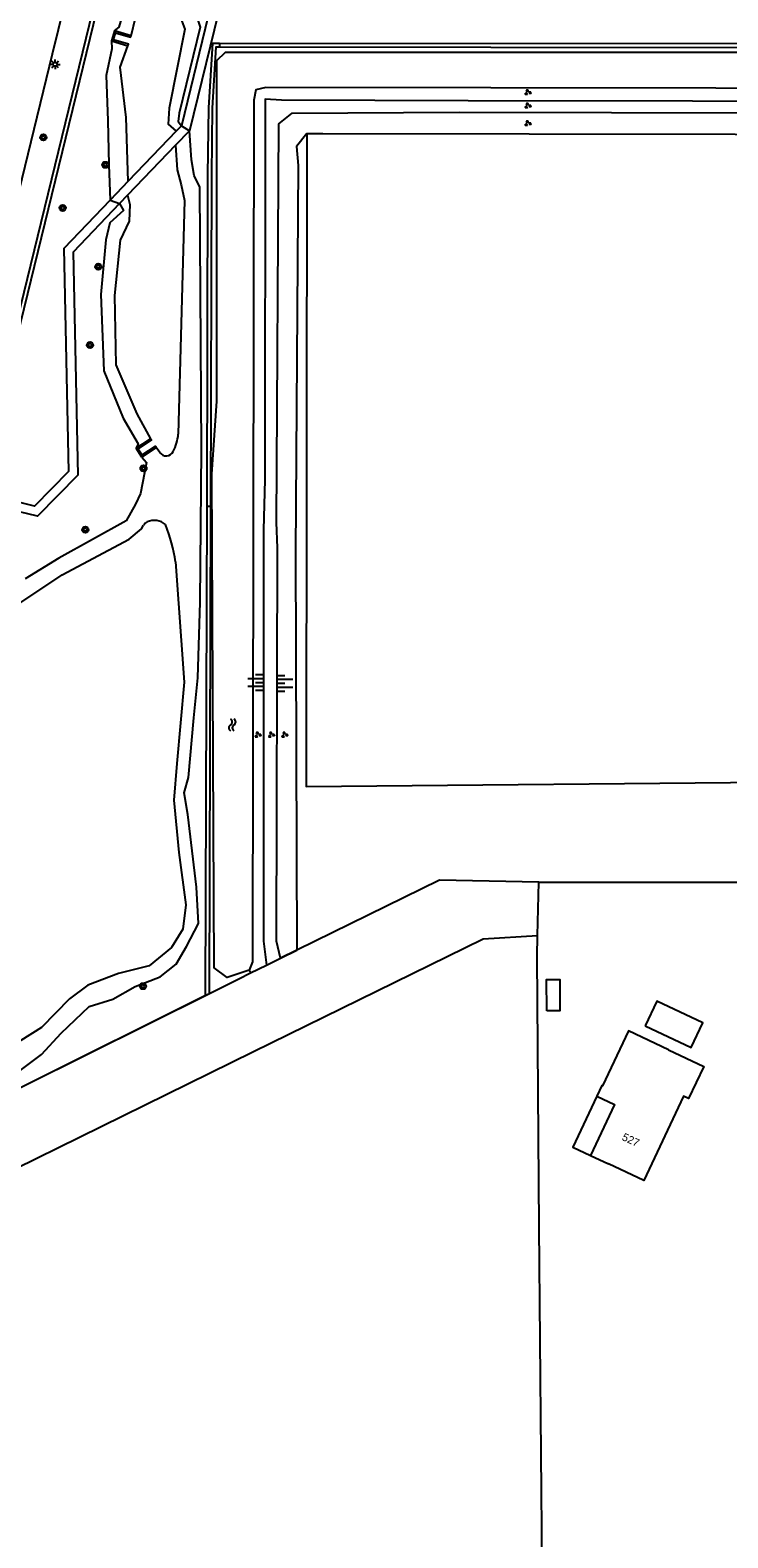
# Model space of a CAD drawing. Extents: x 125000 to 129004, y 397500 to 399008.
# Drawn here: x 126817.1 to 126906.2, y 397812.6 to 398005.2 of the extents above; entities that cross this region are included whole.
import ezdxf

# ---------------------------------------------------------------- set-up
doc = ezdxf.new("R2010")
doc.units = 0
for name, color, linetype in [('gg-afsc-draadraster', 7, 'Continuous'), ('gg-afsc-faunaraster', 7, 'Continuous'), ('gg-afsc-hekwerk', 7, 'Continuous'), ('gg-afsc-lijn draadraster', 7, 'Continuous'), ('gg-anno-huisnummerreeks BGT', 7, 'Continuous'), ('gg-bbg-gedigitaliseerde bijgebouw', 7, 'Continuous'), ('gg-bbg-hoofdgebouw', 7, 'Continuous'), ('gg-bbg-luifel en loopbrug', 7, 'Continuous'), ('gg-knt-BGT kruinlijn', 7, 'Continuous'), ('gg-knt-bovenkant onderkant talud', 7, 'Continuous'), ('gg-knt-bronhoudergrens', 7, 'Continuous'), ('gg-knt-verharding', 7, 'Continuous'), ('gg-kntw-bovenkant insteek waterloop', 7, 'Continuous'), ('gg-kwrk-kunstwerk niveau 01', 7, 'Continuous'), ('gg-kwrk-uitstroombak niveau min 01', 7, 'Continuous'), ('gt-grn-groengrens', 7, 'Continuous'), ('gt-grn-vlakafsluiter', 7, 'Continuous'), ('gt-symb-boom', 7, 'Continuous'), ('gt-symb-groenvak', 7, 'Continuous'), ('gt-symb-lichtmast', 7, 'Continuous'), ('gt-symb-talud symbool', 7, 'Continuous'), ('gt-symb-watersymbool', 7, 'Continuous'), ('gx-grn-maaiveld', 7, 'Continuous')]:
    doc.layers.add(name, color=color, linetype=linetype)

# ---------------------------------------------------------------- blocks, each defined once
blk = doc.blocks.new('gt0-BOOM')
at = {"layer": 'gt-symb-boom'}
for radius in [0.4, 0.2]:
    blk.add_circle((0, 0), radius, dxfattribs=at)
blk = doc.blocks.new('gt0-LMAST')
at = {"layer": 'gt-symb-lichtmast'}
for p, q in [((-0.18, 0.17), (-0.45, 0.44)), ((-0.01, 0.25), (-0.01, 0.62)), ((0.17, 0.17), (0.44, 0.44)), ((-0.26, 0), (-0.63, 0)), ((-0.18, -0.18), (-0.45, -0.45)), ((-0.01, -0.25), (-0.01, -0.63)), ((0.44, -0.45), (0.17, -0.18)), ((0.24, 0), (0.62, 0))]:
    blk.add_line(p, q, dxfattribs=at)
blk.add_circle((-0.01, 0), 0.25, dxfattribs=at)
blk = doc.blocks.new('gt0-WA')
at = {"layer": 'gt-symb-watersymbool'}
for centre, start, end in [((-0.32, 0.02), 28.0725, 151.9275), ((0.43, 0.42), 208.0725, 331.9275), ((-0.32, -0.43), 28.0725, 151.9275), ((0.43, -0.03), 208.0725, 331.9275)]:
    blk.add_arc(centre, 0.425, start, end, dxfattribs=at)
blk = doc.blocks.new('gt0-GRVAK')
at = {"layer": 'gt-symb-groenvak'}
for p, q in [((-0.11, 0.19), (-0.23, 0.24)), ((-0.18, 0.15), (0.09, 0.15)), ((-0.09, 0.21), (-0.16, 0.32)), ((-0.05, 0.21), (-0.05, 0.39)), ((0, 0.21), (0.06, 0.32)), ((0.01, 0.19), (0.13, 0.24)), ((0.26, -0.05), (0.2, 0.06)), ((0.3, -0.05), (0.3, 0.13)), ((0.35, -0.05), (0.41, 0.06)), ((-0.24, -0.23), (-0.36, -0.18)), ((-0.32, -0.26), (-0.05, -0.26)), ((-0.23, -0.21), (-0.29, -0.09)), ((-0.18, -0.2), (-0.18, -0.02)), ((-0.14, -0.21), (-0.07, -0.09)), ((-0.12, -0.23), (0, -0.18)), ((0.24, -0.07), (0.12, -0.02)), ((0.17, -0.11), (0.44, -0.11)), ((0.37, -0.07), (0.49, -0.02))]:
    blk.add_line(p, q, dxfattribs=at)
blk = doc.blocks.new('gt0-TALUD_1')
at = {"layer": 'gt-symb-talud symbool'}
for p, q in [((-1, -1), (-1, 0)), ((-0.5, -2), (-0.5, 0)), ((0, -1), (0, 0)), ((0.5, -2), (0.5, 0)), ((1, -1), (1, 0))]:
    blk.add_line(p, q, dxfattribs=at)

msp = doc.modelspace()

# ---------------------------------------------------------------- linework, layer by layer
at = {"layer": 'gg-afsc-draadraster'}
for points in [[(126779.92, 397832.09), (126782.29, 397845.3), (126787.87, 397846.21), (126793.09, 397848.92), (126845.55, 397874.7), (126874.94, 397889.15), (126881.91, 397889.56)], [(126879.72, 397775.71), (126882.6, 397794.46), (126882.11, 397852.36), (126881.86, 397886.88)]]:
    msp.add_lwpolyline(points, dxfattribs=at)
at = {"layer": 'gg-afsc-faunaraster'}
for p, q in [((126826.22, 398010.33), (126810.54, 397946.12)), ((126841.28, 398003.03), (126912.32, 398002.97)), ((126840.01, 397882.17), (126840.18, 397944.37))]:
    msp.add_line(p, q, dxfattribs=at)
msp.add_lwpolyline([(126840.18, 397944.37), (126840.29, 397986.69), (126840.4, 397995.22), (126840.87, 398003.03), (126841.28, 398003.03)], dxfattribs=at)
at = {"layer": 'gg-afsc-hekwerk'}
for p, q in [((126849.08, 397886.65), (126851.16, 397887.67)), ((126851.16, 397887.67), (126849.08, 397886.65)), ((126845.26, 397884.77), (126847.29, 397885.77)), ((126845.26, 397884.77), (126847.29, 397885.77)), ((126847.29, 397885.77), (126849.08, 397886.65)), ((126847.29, 397885.77), (126849.08, 397886.65)), ((126839.51, 397881.92), (126840.01, 397882.17))]:
    msp.add_line(p, q, dxfattribs=at)
for points in [[(126840.01, 397882.17), (126843.75, 397884.03), (126845.26, 397884.77)], [(126840.01, 397882.17), (126843.75, 397884.03), (126845.26, 397884.77)], [(126788.57, 397856.74), (126816.53, 397870.47), (126840.01, 397882.17)], [(126788.57, 397856.74), (126816.53, 397870.47), (126839.51, 397881.92)]]:
    msp.add_lwpolyline(points, dxfattribs=at)
at = {"layer": 'gg-afsc-lijn draadraster'}
for points in [[(126852.45, 397992), (126852.36, 397908.6), (126915.59, 397909.2), (126917.68, 397897.79)], [(126779.92, 397832.09), (126782.29, 397845.3), (126787.87, 397846.21), (126793.09, 397848.92), (126845.55, 397874.7), (126874.94, 397889.15), (126881.91, 397889.56)], [(126879.72, 397775.71), (126882.6, 397794.46), (126882.11, 397852.36), (126881.86, 397886.88)]]:
    msp.add_lwpolyline(points, dxfattribs=at)
at = {"layer": 'gg-bbg-gedigitaliseerde bijgebouw'}
for points in [[(126883.07, 397879.92), (126883.04, 397883.92), (126884.74, 397883.93), (126884.77, 397879.93), (126883.07, 397879.92)], [(126895.65, 397878.03), (126901.53, 397875.25), (126903.02, 397878.42), (126897.14, 397881.19), (126895.65, 397878.03)]]:
    msp.add_lwpolyline(points, dxfattribs=at)
at = {"layer": 'gg-bbg-hoofdgebouw'}
msp.add_line((126888.66, 397861.46), (126890.95, 397860.38), dxfattribs=at)
for points in [[(126898.63, 397874.96), (126893.51, 397877.38), (126890.2, 397870.36), (126890.1, 397870.41), (126889.46, 397869.04)], [(126898.63, 397874.96), (126903.15, 397872.83), (126901.2, 397868.73), (126900.55, 397869.04), (126895.48, 397858.25), (126890.95, 397860.38)], [(126889.46, 397869.04), (126891.72, 397867.97), (126888.66, 397861.46)]]:
    msp.add_lwpolyline(points, dxfattribs=at)
at = {"layer": 'gg-bbg-luifel en loopbrug'}
msp.add_lwpolyline([(126889.46, 397869.04), (126886.39, 397862.52), (126888.66, 397861.46)], dxfattribs=at)
at = {"layer": 'gg-knt-BGT kruinlijn'}
for points in [[(126827.87, 398005.1), (126828.45, 398005.55), (126829.63, 398009.47)], [(126838.23, 398007.36), (126838.79, 398005.56), (126836.12, 397994.58), (126835.99, 397993.53), (126836.41, 397992.94)], [(126827.48, 398003.81), (126827.55, 398002.8), (126826.82, 397999.4), (126827.01, 397993.62), (126827.15, 397987.99), (126827.31, 397983.47)], [(126849.08, 397886.65), (126848.54, 397888.82), (126848.69, 397939.06), (126848.58, 397942.29), (126848.85, 397993.2), (126850.57, 397994.57), (126871.89, 397994.7), (126930.26, 397994.56), (126988.95, 397994.4), (126992.93, 397994.4), (126992.51, 397995.94), (126990.05, 397995.85), (126930.35, 397996.07), (126873.02, 397996.17), (126849.18, 397996.23), (126847.11, 397996.35), (126847.12, 397994.17), (126847.08, 397947.75), (126846.89, 397941.35), (126846.89, 397888.85), (126847.29, 397885.77)], [(126815.3, 397871.92), (126818.54, 397874.38), (126821.04, 397877.07), (126824.64, 397880.49), (126827.67, 397881.43), (126830.51, 397883.04), (126833.69, 397884.26), (126835.74, 397885.91), (126837.07, 397888.15), (126838.59, 397891.08), (126838.33, 397895.71), (126837.24, 397905), (126836.75, 397907.76), (126837.33, 397909.75), (126838.01, 397917.34), (126838.5, 397922.47), (126838.79, 397932.12), (126839, 397951.64), (126838.75, 397985.12), (126838.03, 397986.62), (126837.71, 397988.6), (126837.45, 397992.34)], [(126828.51, 397983.05), (126829.02, 397982.16), (126827.27, 397980.59), (126826.76, 397978.41), (126826.12, 397971.41), (126826.49, 397961.67), (126828.96, 397955.62), (126830.9, 397952.34), (126830.64, 397951.8)], [(126831.35, 397950.65), (126831.96, 397949.95), (126831.18, 397946.01), (126830.57, 397944.63), (126829.34, 397942.53), (126820.74, 397937.76), (126816.47, 397935.1)]]:
    msp.add_lwpolyline(points, dxfattribs=at)
at = {"layer": 'gg-knt-bovenkant onderkant talud'}
for p, q in [((126829.98, 398004.47), (126831.09, 398009.11)), ((126836.83, 397983.44), (126836.02, 397953.57)), ((126833.64, 397951.24), (126833.21, 397951.89)), ((126835.66, 397937.27), (126836.78, 397921.92))]:
    msp.add_line(p, q, dxfattribs=at)
for points in [[(126836.64, 398007.75), (126836.48, 398006.31), (126836.86, 398005.29), (126834.85, 397995.22), (126834.74, 397993.19), (126835.75, 397992.26)], [(126829.6, 397985.91), (126829.38, 397994.01), (126828.59, 398000.46), (126829.59, 398003.18)], [(126852.45, 397992), (126851.13, 397990.33), (126851.32, 397987.91), (126850.97, 397938.5), (126851.16, 397887.67)], [(126852.45, 397992), (126854.49, 397991.97), (126986.14, 397991.77), (126992.31, 397992.85)], [(126835.65, 397990.48), (126835.89, 397987.34), (126836.4, 397985.44), (126836.83, 397983.44)], [(126829.53, 397984.1), (126829.81, 397982.9), (126829.75, 397980.79), (126828.6, 397978.36), (126827.88, 397971.29), (126828.03, 397962.45), (126830.71, 397956.2), (126832.48, 397952.99)], [(126815.91, 397932.09), (126821.18, 397935.63), (126829.73, 397940.18), (126831.31, 397941.5), (126831.59, 397941.97)], [(126836.78, 397921.92), (126835.82, 397911.51), (126835.43, 397906.83), (126836.08, 397900.15), (126836.97, 397893.46), (126836.58, 397890.35), (126835.14, 397888.04), (126832.3, 397885.67), (126828.37, 397884.69), (126824.48, 397883.21), (126822.11, 397881.46), (126818.55, 397877.81), (126811.4, 397873.32)]]:
    msp.add_lwpolyline(points, dxfattribs=at)
for centre, radius, start, end in [((126829.16, 397954.38), 6.91, 334.0288, 353.2341), ((126834.47, 397951.8), 1, 213.4554, 334.0016), ((126832.45, 397941.45), 1, 113.1844, 148.5494), ((126832.96, 397940.27), 2.29, 50.9143, 113.29), ((126812.66, 397933.77), 23.26, 8.64, 20.8329)]:
    msp.add_arc(centre, radius, start, end, dxfattribs=at)
at = {"layer": 'gg-knt-bronhoudergrens'}
for p, q in [((126881.91, 397889.56), (126882.06, 397896.36)), ((126881.86, 397886.88), (126881.91, 397889.56))]:
    msp.add_line(p, q, dxfattribs=at)
msp.add_lwpolyline([(126882.06, 397896.36), (126913.07, 397896.36), (126912.81, 397876.67), (126913.9, 397876.38)], dxfattribs=at)
at = {"layer": 'gg-knt-verharding'}
msp.add_line((126841.93, 398010.61), (126837.45, 397992.34), dxfattribs=at)
for points in [[(126822.17, 398011.3), (126819.91, 398002.12), (126808.63, 397955.93), (126807.68, 397952.13)], [(126838.23, 398007.36), (126839.82, 398006.98), (126836.41, 397992.94)], [(126827.31, 397983.47), (126821.4, 397977.3), (126821.98, 397948.83), (126817.64, 397944.38), (126810.54, 397946.12)], [(126828.51, 397983.05), (126822.58, 397976.84), (126823.17, 397948.35), (126818.03, 397943.09), (126810.21, 397945)]]:
    msp.add_lwpolyline(points, dxfattribs=at)
at = {"layer": 'gg-kntw-bovenkant insteek waterloop'}
for points in [[(126845.08, 397885.12), (126842.27, 397884.21), (126840.6, 397885.43), (126840.3, 397948.48), (126840.95, 397957.81), (126840.94, 398001.3), (126842.05, 398002.35), (126989.24, 398002.36)], [(126994.29, 397997.36), (126990.85, 397997.64), (126847.21, 397997.85), (126845.93, 397997.55), (126845.67, 397996.23), (126845.51, 397886.21), (126845.08, 397885.12)]]:
    msp.add_lwpolyline(points, dxfattribs=at)
at = {"layer": 'gg-kwrk-kunstwerk niveau 01'}
for p, q in [((126836.41, 397992.94), (126835.75, 397992.26)), ((126836.41, 397992.94), (126837.45, 397992.34)), ((126835.75, 397992.26), (126829.6, 397985.91)), ((126837.45, 397992.34), (126835.65, 397990.48)), ((126835.65, 397990.48), (126829.53, 397984.1)), ((126829.6, 397985.91), (126827.31, 397983.47)), ((126827.31, 397983.47), (126828.51, 397983.05)), ((126829.53, 397984.1), (126828.51, 397983.05))]:
    msp.add_line(p, q, dxfattribs=at)
at = {"layer": 'gg-kwrk-uitstroombak niveau min 01'}
for p, q in [((126827.87, 398005.1), (126827.48, 398003.81)), ((126829.98, 398004.47), (126827.87, 398005.1)), ((126827.48, 398003.81), (126829.59, 398003.18)), ((126830.64, 397951.8), (126832.48, 397952.99)), ((126831.35, 397950.65), (126830.64, 397951.8)), ((126833.21, 397951.89), (126831.35, 397950.65))]:
    msp.add_line(p, q, dxfattribs=at)
for points in [[(126829.59, 398003.18), (126829.65, 398003.37), (126827.73, 398003.94), (126828, 398004.85), (126829.92, 398004.28), (126829.98, 398004.47)], [(126832.48, 397952.99), (126832.58, 397952.86), (126830.88, 397951.73), (126831.41, 397950.93), (126833.11, 397952.04), (126833.21, 397951.89)]]:
    msp.add_lwpolyline(points, dxfattribs=at)
at = {"layer": 'gt-grn-groengrens'}
for p, q in [((126825.74, 398010.44), (126810.06, 397946.24)), ((126841.28, 398003.52), (126841.28, 398003.03)), ((126841.28, 398003.52), (126912.32, 398003.46)), ((126839.51, 397881.92), (126839.69, 397944.37)), ((126839.69, 397944.37), (126840.18, 397944.37))]:
    msp.add_line(p, q, dxfattribs=at)
msp.add_lwpolyline([(126839.69, 397944.37), (126839.8, 397986.69), (126839.91, 397995.24), (126840.41, 398003.52), (126841.28, 398003.52)], dxfattribs=at)
at = {"layer": 'gt-grn-vlakafsluiter'}
msp.add_line((126845.08, 397885.12), (126845.26, 397884.77), dxfattribs=at)
at = {"layer": 'gx-grn-maaiveld'}
for points in [[(126852.45, 397992), (126852.36, 397908.6), (126915.59, 397909.2), (126918.93, 397907.21), (126924.42, 397899.56), (126979.87, 397899.29), (126994.05, 397899.18)], [(126882.06, 397896.36), (126869.4, 397896.64), (126851.16, 397887.67)]]:
    msp.add_lwpolyline(points, dxfattribs=at)

# ---------------------------------------------------------------- block references
at = {"layer": 'gt-symb-boom'}
for p in [(126818.78, 397991.48), (126826.7, 397987.98), (126821.26, 397982.47), (126825.79, 397974.97), (126824.75, 397964.96), (126831.57, 397949.23), (126824.15, 397941.38), (126831.5, 397883.09)]:
    msp.add_blockref('gt0-BOOM', p, dxfattribs=at)
at = {"layer": 'gt-symb-groenvak'}
for p in [(126880.65, 397997.25), (126880.65, 397995.54), (126880.65, 397993.29), (126846.17, 397915.21), (126847.88, 397915.21), (126849.58, 397915.21)]:
    msp.add_blockref('gt0-GRVAK', p, dxfattribs=at)
at = {"layer": 'gt-symb-lichtmast'}
msp.add_blockref('gt0-LMAST', (126820.29, 398000.81), dxfattribs=at)
at = {"layer": 'gt-symb-talud symbool'}
for p, rotation in [((126846.89, 397921.88), -90.00000000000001), ((126848.64, 397921.74), 90)]:
    msp.add_blockref('gt0-TALUD_1', p, dxfattribs=dict(at, rotation=rotation))
at = {"layer": 'gt-symb-watersymbool', "rotation": 90}
msp.add_blockref('gt0-WA', (126842.9, 397916.4), dxfattribs=at)

# ---------------------------------------------------------------- texts
at = {"layer": 'gg-anno-huisnummerreeks BGT'}
msp.add_text('527', height=1, rotation=334.8, dxfattribs=at).set_placement((126892.59, 397863.48))

doc.saveas('drawing.dxf')
